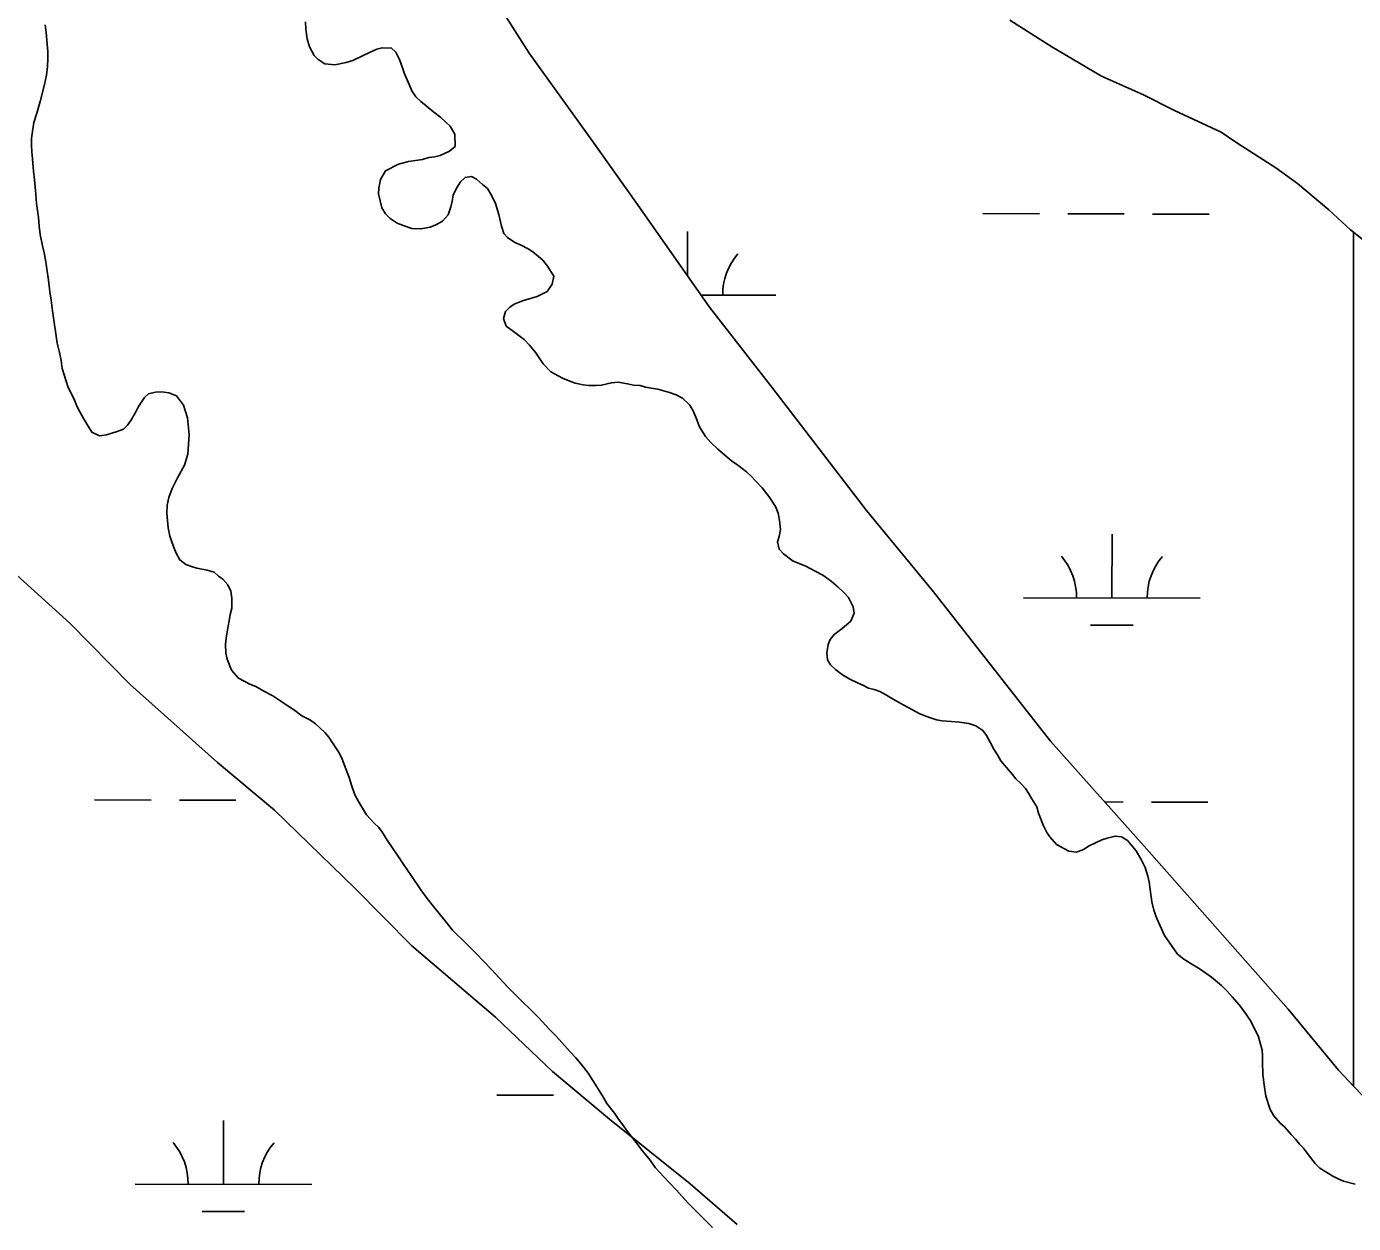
# Model space of a CAD drawing. Extents: x 3187622 to 3225504, y 800805 to 826213.
# Drawn here: x 3214251 to 3215002, y 820490 to 821167 of the extents above; entities that cross this region are included whole.
import ezdxf

# ---------------------------------------------------------------- set-up
doc = ezdxf.new("R2010")
doc.units = 0
for name, color, linetype in [('V-SITE-VEGE', 7, 'Continuous'), ('V-TOPO-SHOR', 7, 'Continuous'), ('V-WETL-SWMP', 7, 'Continuous')]:
    doc.layers.add(name, color=color, linetype=linetype)

msp = doc.modelspace()

# ---------------------------------------------------------------- linework, layer by layer
at = {"layer": 'V-SITE-VEGE'}
for p, q in [((3214518.61, 821178.96), (3214535.6, 821152.13)), ((3214831.3, 821155.71), (3214807.53, 821170.65)), ((3214535.6, 821152.13), (3214571.52, 821102.29)), ((3214859.47, 821139.02), (3214831.3, 821155.71)), ((3214883.24, 821128.48), (3214859.47, 821139.02)), ((3214900.85, 821119.69), (3214883.24, 821128.48)), ((3214927.25, 821107.4), (3214900.85, 821119.69)), ((3214936.06, 821101.25), (3214927.25, 821107.4)), ((3214571.52, 821102.29), (3214596.09, 821067.79)), ((3214958.07, 821087.18), (3214936.06, 821101.25)), ((3214970.4, 821078.4), (3214958.07, 821087.18)), ((3214988.01, 821063.45), (3214970.4, 821078.4)), ((3214596.09, 821067.79), (3214637.67, 821008.37)), ((3215000.34, 821052.02), (3214988.01, 821063.45)), ((3215021.47, 821035.33), (3215000.34, 821052.02)), ((3214637.67, 821008.37), (3214673.61, 820962.34)), ((3214673.61, 820962.34), (3214726.57, 820893.3)), ((3214726.57, 820893.3), (3214764.42, 820847.27)), ((3214275.9, 820829.53), (3214239.87, 820862.2)), ((3214764.42, 820847.27), (3214815.5, 820782.06)), ((3214310.01, 820794.96), (3214275.9, 820829.53)), ((3214359.32, 820750.75), (3214310.01, 820794.96)), ((3214815.5, 820782.06), (3214830.63, 820762.88)), ((3214830.63, 820762.88), (3214883.66, 820703.39)), ((3214391.57, 820723.83), (3214359.32, 820750.75)), ((3214437.07, 820679.65), (3214391.57, 820723.83)), ((3214883.66, 820703.39), (3214965.08, 820611.27)), ((3214469.28, 820647), (3214437.07, 820679.65)), ((3214516.71, 820606.62), (3214469.28, 820647)), ((3214965.08, 820611.27), (3214993.47, 820576.74)), ((3214548.94, 820575.88), (3214516.71, 820606.62)), ((3214581.19, 820548.96), (3214548.94, 820575.88)), ((3214993.47, 820576.74), (3215037.04, 820530.67)), ((3214626.74, 820512.41), (3214581.19, 820548.96)), ((3214653.29, 820489.33), (3214626.74, 820512.41))]:
    msp.add_line(p, q, dxfattribs=at)
at = {"layer": 'V-TOPO-SHOR'}
for points in [[(3214261.9, 821167.99), (3214262.49, 821163.66), (3214263.09, 821157.16), (3214263.29, 821153.03), (3214263.29, 821148.89), (3214263.1, 821144.56), (3214262.71, 821139.64), (3214261.54, 821134.32), (3214258.98, 821124.67), (3214257.22, 821118.17), (3214255.45, 821112.85), (3214254.86, 821109.11), (3214254.08, 821103.79), (3214254.08, 821100.05), (3214254.28, 821096.31), (3214254.68, 821092.37), (3214255.27, 821085.28), (3214255.87, 821080.36), (3214256.67, 821072.29), (3214257.06, 821066.97), (3214258.06, 821059.1), (3214258.45, 821054.17), (3214259.05, 821049.45), (3214260.43, 821043.15), (3214261.22, 821039.01), (3214262.02, 821035.08), (3214262.81, 821029.96), (3214263.8, 821023.66), (3214264.59, 821016.96), (3214265.19, 821012.24), (3214265.98, 821006.33), (3214266.77, 821001.01), (3214267.96, 820993.33), (3214268.75, 820988.02), (3214269.94, 820982.7), (3214270.93, 820978.18), (3214271.52, 820973.65), (3214272.9, 820969.51), (3214274.68, 820963.41), (3214276.46, 820959.87), (3214278.03, 820956.72), (3214280.01, 820951.99), (3214281.39, 820949.24)], [(3214467.9, 821133.91), (3214465.14, 821140.4), (3214463.95, 821143.75), (3214462.38, 821148.47), (3214460.2, 821152.61), (3214457.84, 821154.97), (3214452.52, 821155.16), (3214449.57, 821154.37), (3214445.44, 821152.4), (3214441.7, 821150.82), (3214435.99, 821147.86), (3214432.25, 821146.68), (3214425.75, 821145.49), (3214420.04, 821146.07), (3214416.3, 821148.44), (3214414.13, 821150.8), (3214411.37, 821155.72), (3214410.18, 821160.24), (3214409.39, 821165.56), (3214409.19, 821169.7)], [(3214658.7, 820915.3), (3214653.78, 820919.04), (3214650.23, 820921.4), (3214647.47, 820923.76), (3214642.35, 820928.09), (3214638.41, 820931.83), (3214635.45, 820935.17), (3214632.1, 820940.68), (3214629.93, 820946.19), (3214628.35, 820950.13), (3214626.38, 820953.08), (3214622.43, 820956.82), (3214618.89, 820958.79), (3214615.15, 820960.16), (3214608.45, 820961.93), (3214604.71, 820962.52), (3214601.56, 820963.1), (3214598.41, 820964.08), (3214594.66, 820964.28), (3214591.32, 820965.06), (3214586, 820965.85), (3214582.26, 820965.65), (3214576.55, 820964.26), (3214573.4, 820964.07), (3214569.46, 820964.06), (3214566.31, 820964.45), (3214561.78, 820965.43), (3214558.63, 820966.41), (3214554.49, 820968.18), (3214547.99, 820971.72), (3214543.65, 820976.25), (3214539.51, 820982.54), (3214535.96, 820986.87), (3214532.81, 820990.02), (3214526.11, 820995.14), (3214522.76, 820997.69), (3214521.18, 821002.02), (3214522.36, 821005.96), (3214524.72, 821008.33), (3214527.28, 821010.1), (3214532, 821011.88), (3214536.92, 821013.46), (3214540.27, 821014.45), (3214545.78, 821017.21), (3214548.73, 821021.34), (3214549.71, 821025.87), (3214545.97, 821031.58), (3214543.4, 821034.93), (3214541.04, 821037.09), (3214537.69, 821039.65), (3214535.13, 821041.42), (3214531.19, 821043.38), (3214527.64, 821044.95), (3214523.51, 821047.71), (3214521.34, 821050.07), (3214519.95, 821054.2), (3214518.57, 821060.7), (3214516.6, 821067), (3214514.62, 821071.33), (3214512.06, 821075.46), (3214509.3, 821077.83), (3214505.95, 821080.78), (3214503, 821082.35), (3214499.45, 821081.76), (3214496.89, 821079.19), (3214494.54, 821075.65), (3214492.77, 821071.71), (3214492.18, 821068.36), (3214491.39, 821065.21), (3214489.82, 821060.68), (3214486.67, 821056.93), (3214482.94, 821054.96), (3214479.59, 821053.58), (3214474.47, 821052.59), (3214469.35, 821052.78), (3214465.02, 821054.35), (3214461.08, 821055.93), (3214457.14, 821058.48), (3214454.38, 821061.24), (3214452.41, 821064.58), (3214450.43, 821072.46), (3214450.62, 821075.61), (3214451.6, 821080.53), (3214454.36, 821085.46), (3214461.83, 821089.2), (3214467.35, 821090.79), (3214475.42, 821091.97), (3214478.96, 821092.96), (3214482.31, 821093.36), (3214485.26, 821094.15), (3214490.58, 821096.52), (3214493.73, 821099.27), (3214493.72, 821106.17), (3214490.96, 821110.69), (3214485.64, 821115.61), (3214481.7, 821118.76), (3214477.36, 821122.3), (3214474.41, 821124.66), (3214471.65, 821127.41), (3214469.28, 821130.76), (3214467.9, 821133.91)], [(3214281.39, 820949.24), (3214283.36, 820945.7), (3214286.12, 820940.97), (3214288.29, 820937.63), (3214292.62, 820935.66), (3214296.56, 820936.06), (3214299.51, 820937.05), (3214302.66, 820938.03), (3214306.21, 820939.42), (3214308.37, 820941.58), (3214310.34, 820944.34), (3214313.09, 820949.07), (3214314.66, 820952.22), (3214318, 820957.34), (3214320.37, 820959.31), (3214324.31, 820960.3), (3214327.85, 820960.5), (3214331.79, 820959.92), (3214336.12, 820958.15), (3214340.06, 820952.83), (3214342.43, 820945.75), (3214343.43, 820936.3), (3214342.65, 820925.27), (3214340.69, 820918.96), (3214336.75, 820911.87), (3214335.38, 820909.11), (3214333.8, 820905.77), (3214331.84, 820900.64), (3214330.86, 820896.31), (3214330.67, 820891.78), (3214331.46, 820883.51), (3214332.45, 820878.79), (3214334.42, 820872.88), (3214336, 820869.14), (3214337.98, 820865.4), (3214341.52, 820862.84), (3214344.67, 820861.67), (3214347.63, 820860.68), (3214353.54, 820859.51), (3214357.47, 820858.53), (3214359.84, 820856.17), (3214362.4, 820854.4), (3214365.16, 820851.25), (3214366.94, 820847.71), (3214367.53, 820843.77), (3214367.54, 820838.06), (3214366.55, 820834.51), (3214365.97, 820830.96), (3214365.38, 820827.82), (3214364.4, 820822.5), (3214363.81, 820817.77), (3214364.01, 820812.65), (3214364.8, 820809.31), (3214367.37, 820803.01), (3214371.31, 820798.48), (3214377.62, 820795.14), (3214380.96, 820793.76), (3214385.5, 820791.21), (3214390.62, 820788.46), (3214395.15, 820785.51), (3214398.3, 820783.34), (3214402.44, 820780.79), (3214407.17, 820777.25), (3214411.9, 820774.69), (3214414.85, 820772.72), (3214420.17, 820767.81), (3214422.34, 820765.05), (3214424.51, 820761.9), (3214427.86, 820756.78), (3214429.64, 820753.24), (3214431.02, 820749.7), (3214433.78, 820742.22), (3214435.16, 820737.89), (3214437.14, 820732.57), (3214439.11, 820728.64), (3214443.65, 820721.16), (3214446.01, 820718.8), (3214447.98, 820716.44), (3214450.54, 820714.27), (3214452.32, 820711.71), (3214455.28, 820706.79), (3214461, 820698.53), (3214464.74, 820692.82), (3214468.88, 820686.92), (3214474.4, 820678.65), (3214477.95, 820673.93), (3214481.5, 820669.4), (3214484.85, 820665.27), (3214488.2, 820661.14), (3214492.34, 820656.02), (3214500.03, 820648.35), (3214505.74, 820642.64), (3214514.42, 820633.59), (3214518.75, 820628.87), (3214523.87, 820623.56), (3214531.56, 820615.69), (3214536.69, 820610.77), (3214541.22, 820606.24), (3214547.13, 820599.75), (3214550.88, 820596.01), (3214554.23, 820592.47)], [(3214937.6, 820613.48), (3214933.46, 820618.2), (3214930.31, 820621.55), (3214927.35, 820624.7), (3214921.64, 820629.42), (3214915.33, 820633.94), (3214910.6, 820636.69), (3214906.07, 820639.45), (3214902.52, 820642.4), (3214895.03, 820652.83), (3214890.69, 820662.47), (3214889.11, 820667.2), (3214887.93, 820671.92), (3214886.94, 820679.01), (3214886.54, 820683.14), (3214885.75, 820686.49), (3214884.17, 820691.41), (3214882, 820695.94), (3214879.04, 820700.86), (3214876.28, 820704.2), (3214874.11, 820706.57), (3214870.76, 820708.73), (3214867.22, 820709.12), (3214862.69, 820707.94), (3214859.74, 820706.95), (3214856, 820705.37), (3214852.45, 820703.59), (3214849.31, 820701.62), (3214845.37, 820700.04), (3214841.04, 820700.63), (3214833.94, 820704.37), (3214830.2, 820708.69), (3214828.62, 820711.25), (3214826.65, 820714.99), (3214823.89, 820722.08), (3214822.9, 820725.62), (3214820.14, 820730.15), (3214818.17, 820733.49), (3214816.39, 820736.05), (3214813.83, 820738.81), (3214811.07, 820741.56), (3214809.1, 820743.92), (3214805.75, 820747.86), (3214802.59, 820751.79), (3214800.62, 820755.14), (3214798.65, 820758.29), (3214796.68, 820761.83), (3214794.51, 820765.97), (3214792.34, 820768.92), (3214788.4, 820771.47), (3214784.46, 820772.85), (3214779.14, 820773.63), (3214774.41, 820774.02), (3214769.29, 820774.41), (3214766.14, 820775), (3214762.2, 820776.18), (3214756.69, 820778.34), (3214750.19, 820781.88), (3214747.23, 820783.45), (3214743.29, 820785.61), (3214740.34, 820787.38), (3214737.78, 820788.95), (3214734.03, 820790.92), (3214730.88, 820792.1), (3214727.73, 820792.88), (3214724.38, 820794.46), (3214721.43, 820795.83), (3214717.09, 820797.99), (3214712.96, 820800.35), (3214709.01, 820803.31), (3214706.25, 820806.06), (3214704.48, 820808.81), (3214704.08, 820812.75), (3214704.87, 820817.48), (3214706.05, 820820.43), (3214708.21, 820823.19), (3214712.73, 820826.54), (3214717.65, 820830.68), (3214719.62, 820835.21), (3214719.03, 820838.76), (3214716.26, 820844.07), (3214713.5, 820847.22), (3214710.55, 820849.97), (3214706.61, 820853.32), (3214701.88, 820856.66), (3214697.54, 820859.02), (3214692.23, 820861.77), (3214685.13, 820864.72), (3214679.62, 820868.85), (3214677.05, 820871.41), (3214676.26, 820875.54), (3214677.05, 820878.69), (3214677.83, 820882.63), (3214677.24, 820887.75), (3214676.64, 820891.89), (3214675.06, 820895.63), (3214671.52, 820901.14), (3214667.57, 820906.25), (3214663.63, 820910.38), (3214661.46, 820912.55), (3214658.7, 820915.3)], [(3215003.06, 820512.33), (3214996.37, 820513.9), (3214993.41, 820515.27), (3214990.26, 820516.84), (3214982.97, 820521.37), (3214980.41, 820523.92), (3214976.47, 820529.04), (3214973.71, 820532.58), (3214971.54, 820534.94), (3214969.17, 820537.7), (3214966.81, 820540.26), (3214963.06, 820544.58), (3214960.5, 820546.75), (3214956.95, 820550.88), (3214954.98, 820554.42), (3214952.41, 820562.1), (3214951.42, 820568.4), (3214950.83, 820574.31), (3214950.62, 820581.4), (3214950.62, 820584.94), (3214950.42, 820588.09), (3214948.25, 820595.57), (3214943.91, 820604.43), (3214940.16, 820609.94), (3214937.6, 820613.48)], [(3214554.23, 820592.47), (3214558.96, 820587.16), (3214562.11, 820583.62), (3214565.07, 820580.08), (3214569.01, 820574.96), (3214571.77, 820570.83), (3214577.1, 820562.17), (3214579.66, 820557.84), (3214584, 820552.33), (3214585.77, 820549.57), (3214588.53, 820546.03), (3214591.29, 820542.09), (3214596.22, 820535.8), (3214599.37, 820531.47), (3214604.1, 820525.76), (3214607.06, 820521.63), (3214611.79, 820516.32), (3214615.14, 820512.97), (3214619.08, 820508.84), (3214625.39, 820501.76), (3214629.73, 820497.43), (3214633.67, 820493.3), (3214639.39, 820487.79)]]:
    msp.add_lwpolyline(points, dxfattribs=at)
at = {"layer": 'V-WETL-SWMP'}
for p, q in [((3214792.38, 821061.26), (3214824.38, 821061.2)), ((3214840.38, 821061.16), (3214872.38, 821061.1)), ((3214888.38, 821061.06), (3214920.38, 821061)), ((3214625.24, 821026.12), (3214625.29, 821051.17)), ((3214632.92, 821015.15), (3214675.22, 821015.07)), ((3214865.34, 820843.87), (3214865.42, 820879.87)), ((3214815.34, 820843.97), (3214915.34, 820843.77)), ((3214853.31, 820828.46), (3214877.31, 820828.41)), ((3214289.79, 820729.61), (3214321.79, 820729.54)), ((3214337.79, 820729.51), (3214369.79, 820729.45)), ((3214861.33, 820728.44), (3214871.7, 820728.42)), ((3214887.7, 820728.39), (3214919.7, 820728.33)), ((3214517.46, 820562.64), (3214549.46, 820562.58)), ((3214362.76, 820512.22), (3214362.83, 820548.22)), ((3214312.76, 820512.32), (3214412.76, 820512.11)), ((3214350.73, 820496.81), (3214374.73, 820496.76))]:
    msp.add_line(p, q, dxfattribs=at)
for points in [[(3214518.61, 821178.95), (3214535.6, 821152.13), (3214571.52, 821102.29), (3214596.09, 821067.79), (3214637.67, 821008.37), (3214673.61, 820962.34), (3214726.57, 820893.31), (3214764.42, 820847.27), (3214815.5, 820782.06), (3214830.63, 820762.88), (3214883.66, 820703.39), (3214965.08, 820611.27), (3214993.47, 820576.74), (3215002.02, 820567.7), (3215002.02, 821050.7), (3215000.34, 821052.03), (3214988.01, 821063.45), (3214970.4, 821078.4), (3214958.07, 821087.19), (3214936.06, 821101.24), (3214927.25, 821107.4), (3214900.85, 821119.69), (3214883.24, 821128.48), (3214859.47, 821139.02), (3214831.3, 821155.71), (3214807.53, 821170.65)], [(3214653.29, 820489.33), (3214626.74, 820512.41), (3214581.19, 820548.96), (3214548.94, 820575.88), (3214516.71, 820606.62), (3214469.28, 820647), (3214437.07, 820679.65), (3214391.57, 820723.83), (3214359.32, 820750.75), (3214310.01, 820794.96), (3214275.9, 820829.53), (3214239.87, 820862.2)]]:
    msp.add_lwpolyline(points, dxfattribs=at)
for centre, start, end in [((3214680.46, 821015.53), 139.11148, 180.65514), ((3214810.1, 820844.46), 359.11148, 40.65514), ((3214920.59, 820844.23), 139.11148, 180.65514), ((3214307.52, 820512.8), 359.11148, 40.65514), ((3214418, 820512.58), 139.11148, 180.65514)]:
    msp.add_arc(centre, 35.25, start, end, dxfattribs=at)

doc.saveas('drawing.dxf')
